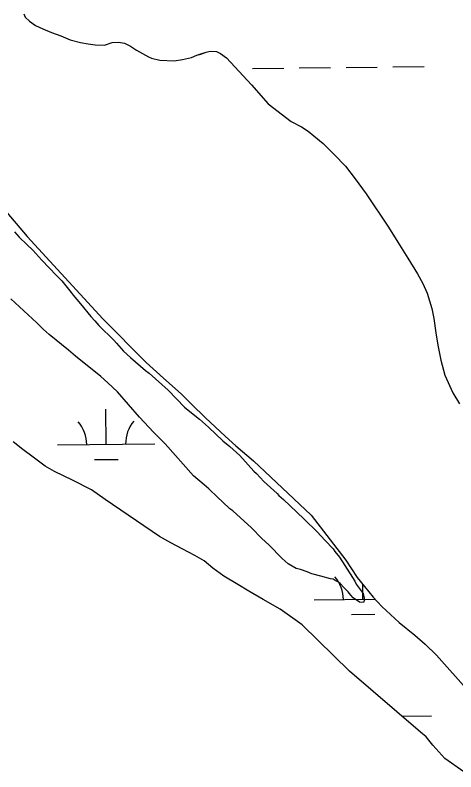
# Model space of a CAD drawing. Extents: x 3683613 to 3738215, y 469626 to 495384.
# Drawn here: x 3712328 to 3712781, y 475677 to 476452 of the extents above; entities that cross this region are included whole.
import ezdxf

# ---------------------------------------------------------------- set-up
doc = ezdxf.new("R2010")
doc.units = 0
for name, color, linetype in [('V-SITE-VEGE', 7, 'Continuous'), ('V-TOPO-SHOR', 7, 'Continuous'), ('V-WETL-SWMP', 7, 'Continuous')]:
    doc.layers.add(name, color=color, linetype=linetype)

msp = doc.modelspace()

# ---------------------------------------------------------------- linework, layer by layer
at = {"layer": 'V-SITE-VEGE'}
for points in [[(3712327.98, 476230.01), (3712332.7, 476224.63), (3712340.62, 476217.06), (3712346.56, 476211.19), (3712355.73, 476200.92), (3712371.08, 476185.28), (3712376.29, 476179.66), (3712385.96, 476167.92), (3712388.19, 476164.98), (3712395.63, 476156.17), (3712406.29, 476143.21), (3712410.25, 476138.81), (3712414.22, 476134.16), (3712429.82, 476119.01), (3712432.54, 476116.08), (3712439.49, 476107.76), (3712446.66, 476101.17), (3712462.25, 476087.74), (3712465.96, 476085.06), (3712485.5, 476067.73)], [(3712485.5, 476067.73), (3712502.35, 476050.38), (3712511.25, 476043.05), (3712517.68, 476038.18), (3712526.83, 476029.88), (3712541.69, 476015.71), (3712548.85, 476010.1), (3712559, 476000.82), (3712573.38, 475984.68), (3712576.1, 475982.24), (3712583.53, 475974.17), (3712597.39, 475961.72), (3712599.12, 475959.76), (3712603.83, 475955.61), (3712617.44, 475942.67), (3712625.11, 475935.58), (3712638.23, 475922.63), (3712646.66, 475913.83), (3712654.58, 475905.03), (3712656.57, 475902.59), (3712661.04, 475896.71), (3712674.46, 475875.89), (3712676.94, 475871.97), (3712678.19, 475869.03), (3712683.4, 475862.18), (3712685.39, 475859.24), (3712686.91, 475852.85), (3712685.94, 475850.14), (3712681.76, 475850.36), (3712675.33, 475854.99), (3712672.85, 475857.68), (3712670.13, 475861.11), (3712668.64, 475862.57), (3712666.42, 475864.77), (3712661.95, 475869.66), (3712660.22, 475871.12), (3712656.77, 475872.82), (3712654.54, 475874.04), (3712651.84, 475874.27), (3712641.98, 475877.15), (3712632.86, 475879.55), (3712627.93, 475881.73), (3712621.27, 475884.15), (3712616.84, 475885.1), (3712612.64, 475887.29), (3712608.69, 475889.97), (3712602.5, 475895.34), (3712588.64, 475909.27), (3712581.46, 475915.86), (3712570.81, 475926.61), (3712551.75, 475943.95), (3712548.79, 475946.15), (3712541.12, 475953.47), (3712536.41, 475957.62), (3712527.25, 475966.66), (3712522.55, 475970.82), (3712511.42, 475979.84), (3712482.42, 476012.85), (3712470.29, 476024.58), (3712456.17, 476039.98), (3712433.61, 476065.91), (3712423.47, 476075.43), (3712416.29, 476081.78), (3712390.33, 476102.52), (3712383.15, 476108.62), (3712363.37, 476124.72), (3712357.18, 476130.34), (3712350.75, 476136.69), (3712324.01, 476161.35)]]:
    msp.add_lwpolyline(points, dxfattribs=at)
at = {"layer": 'V-TOPO-SHOR'}
for points in [[(3712337.34, 476453.28), (3712338.68, 476449.87), (3712343.18, 476445.96), (3712349.25, 476441.53), (3712356.9, 476437.9), (3712365.86, 476434.29), (3712375.35, 476430.67), (3712385.1, 476426.79), (3712395.38, 476423.97), (3712403.53, 476422.71), (3712410.64, 476421.45), (3712420.11, 476421.25), (3712427.97, 476423.93), (3712434.54, 476424.24), (3712440.6, 476423.23), (3712446.93, 476420.11), (3712453, 476416.21), (3712459.07, 476412.57), (3712465.4, 476409.2), (3712468.3, 476407.91), (3712476.99, 476405.86), (3712491.46, 476405.17), (3712500.12, 476406.54), (3712509.31, 476408.71), (3712514.81, 476410.85), (3712519.01, 476412.2), (3712524.52, 476414.07), (3712528.45, 476415.15), (3712535.03, 476414.67), (3712538.98, 476412.86), (3712545.4, 476408.23)], [(3712545.4, 476408.23), (3712570.85, 476380.77), (3712587.96, 476361.14), (3712611.77, 476343.15), (3712622.07, 476337.69), (3712629.21, 476333), (3712634.77, 476328.3), (3712644.3, 476320.47), (3712655.83, 476309.1), (3712667.35, 476297.33), (3712677.31, 476284.37), (3712688.47, 476269.05), (3712711.6, 476234.86), (3712721.18, 476219.53), (3712731.16, 476203.02), (3712741.14, 476186.9), (3712746.74, 476177.07), (3712751.15, 476167.23), (3712755.99, 476151.47), (3712758.04, 476141.22), (3712760.11, 476126.63), (3712762.17, 476114.01), (3712765.04, 476098.63), (3712769.09, 476083.26), (3712777.5, 476065.16), (3712784.29, 476053.76)], [(3712316.21, 476254.07), (3712341, 476225.24), (3712418.48, 476140.97), (3712462.92, 476096.2), (3712480.68, 476079.93), (3712498.76, 476063.97), (3712509.55, 476053.33), (3712523.83, 476039.56), (3712543.81, 476020.47), (3712554.91, 476010.77), (3712572.99, 475995.45), (3712632, 475939.74), (3712667.62, 475893.64), (3712679.4, 475875.76), (3712686.71, 475866.67), (3712695.61, 475855.69), (3712704.5, 475845.98), (3712722.27, 475829.71), (3712738.43, 475816.58), (3712749.21, 475807.51), (3712760.64, 475796.24), (3712793.99, 475758.96)], [(3712368.8, 475984.29), (3712359.31, 475989.89), (3712346.95, 475998.95), (3712336.49, 476007.08), (3712326.35, 476014.89)], [(3712788.88, 475676.65), (3712769.24, 475690.39), (3712756.85, 475703.86), (3712750.17, 475712.64), (3712744.15, 475717.33), (3712671.54, 475779.88), (3712622.99, 475827.14), (3712600.5, 475843.38), (3712582.78, 475853.35), (3712568.22, 475861.76), (3712556.83, 475868.62), (3712542.58, 475877.03), (3712531.18, 475885.47), (3712522.3, 475892.97), (3712512.81, 475898.27), (3712499.84, 475905.11), (3712488.13, 475911.34), (3712476.74, 475917.88), (3712421, 475955.64), (3712406.75, 475965.63), (3712387.46, 475975.59), (3712368.8, 475984.29)]]:
    msp.add_lwpolyline(points, dxfattribs=at)
at = {"layer": 'V-WETL-SWMP'}
for p, q in [((3712337.34, 476453.28), (3712338.68, 476449.87)), ((3712338.68, 476449.87), (3712343.18, 476445.96)), ((3712343.18, 476445.96), (3712349.25, 476441.53)), ((3712349.25, 476441.53), (3712356.9, 476437.9)), ((3712356.9, 476437.9), (3712365.86, 476434.29)), ((3712365.86, 476434.29), (3712375.35, 476430.67)), ((3712375.35, 476430.67), (3712385.1, 476426.79)), ((3712385.1, 476426.79), (3712395.38, 476423.97)), ((3712395.38, 476423.97), (3712403.53, 476422.71)), ((3712403.53, 476422.71), (3712410.64, 476421.45)), ((3712410.64, 476421.45), (3712420.11, 476421.25)), ((3712420.11, 476421.25), (3712427.97, 476423.93)), ((3712427.97, 476423.93), (3712434.54, 476424.24)), ((3712434.54, 476424.24), (3712440.6, 476423.23)), ((3712440.6, 476423.23), (3712446.93, 476420.12)), ((3712446.93, 476420.12), (3712453, 476416.21)), ((3712453, 476416.21), (3712459.07, 476412.57)), ((3712459.07, 476412.57), (3712465.4, 476409.2)), ((3712509.31, 476408.71), (3712514.81, 476410.85)), ((3712514.81, 476410.85), (3712519.01, 476412.19)), ((3712519.01, 476412.19), (3712524.52, 476414.07)), ((3712524.52, 476414.07), (3712528.45, 476415.15)), ((3712528.45, 476415.15), (3712535.03, 476414.67)), ((3712535.03, 476414.67), (3712538.98, 476412.86)), ((3712538.98, 476412.86), (3712545.4, 476408.23)), ((3712465.4, 476409.2), (3712468.3, 476407.91)), ((3712468.3, 476407.91), (3712476.99, 476405.86)), ((3712476.99, 476405.86), (3712491.46, 476405.17)), ((3712491.46, 476405.17), (3712500.12, 476406.55)), ((3712500.12, 476406.55), (3712509.31, 476408.71)), ((3712545.4, 476408.23), (3712570.85, 476380.77)), ((3712571.99, 476397.36), (3712603.99, 476397.73)), ((3712619.99, 476397.91), (3712651.99, 476398.29)), ((3712667.99, 476398.47), (3712699.98, 476398.85)), ((3712715.98, 476399.03), (3712747.98, 476399.4)), ((3712570.85, 476380.77), (3712587.96, 476361.14)), ((3712587.96, 476361.14), (3712611.77, 476343.15)), ((3712611.77, 476343.15), (3712622.07, 476337.69)), ((3712622.07, 476337.69), (3712629.21, 476333)), ((3712629.21, 476333), (3712634.77, 476328.3)), ((3712634.77, 476328.3), (3712644.3, 476320.47)), ((3712644.3, 476320.47), (3712655.83, 476309.1)), ((3712655.83, 476309.1), (3712667.35, 476297.33)), ((3712667.35, 476297.33), (3712677.31, 476284.37)), ((3712677.31, 476284.37), (3712688.47, 476269.05)), ((3712688.47, 476269.05), (3712711.6, 476234.86)), ((3712711.6, 476234.86), (3712721.18, 476219.53)), ((3712721.18, 476219.53), (3712731.16, 476203.02)), ((3712731.16, 476203.02), (3712741.14, 476186.9)), ((3712741.14, 476186.9), (3712746.74, 476177.07)), ((3712746.74, 476177.07), (3712751.15, 476167.23)), ((3712751.15, 476167.23), (3712755.99, 476151.47)), ((3712755.99, 476151.47), (3712758.04, 476141.22)), ((3712758.04, 476141.22), (3712760.11, 476126.63)), ((3712760.11, 476126.63), (3712762.17, 476114.01)), ((3712762.17, 476114.01), (3712765.04, 476098.63)), ((3712765.04, 476098.63), (3712769.09, 476083.26)), ((3712769.09, 476083.26), (3712777.5, 476065.16)), ((3712777.5, 476065.16), (3712784.29, 476053.75)), ((3712421.87, 476012.17), (3712421.45, 476048.16)), ((3712371.88, 476011.58), (3712471.87, 476012.75)), ((3712410.05, 475996.6), (3712434.05, 475996.88)), ((3712685.17, 475853.36), (3712684.99, 475868.8)), ((3712635.18, 475852.78), (3712697.62, 475853.5)), ((3712673.35, 475837.79), (3712697.35, 475838.07)), ((3712725.1, 475733.74), (3712755.72, 475734.1))]:
    msp.add_line(p, q, dxfattribs=at)
for points in [[(3712316.21, 476254.07), (3712341, 476225.24), (3712418.48, 476140.97), (3712462.92, 476096.2), (3712480.68, 476079.93), (3712498.76, 476063.97), (3712509.55, 476053.33), (3712523.83, 476039.56), (3712543.81, 476020.47), (3712554.91, 476010.77), (3712572.99, 475995.45), (3712632, 475939.74), (3712667.62, 475893.64), (3712679.4, 475875.76), (3712686.71, 475866.67), (3712695.61, 475855.69), (3712704.5, 475845.98), (3712722.27, 475829.71), (3712738.43, 475816.58), (3712749.21, 475807.51), (3712760.64, 475796.24), (3712793.99, 475758.96)], [(3712368.8, 475984.28), (3712359.3, 475989.89), (3712346.95, 475998.95), (3712336.49, 476007.08), (3712326.35, 476014.89)], [(3712788.88, 475676.65), (3712769.24, 475690.39), (3712756.85, 475703.86), (3712750.17, 475712.64), (3712744.15, 475717.33), (3712671.54, 475779.88), (3712622.99, 475827.14), (3712600.5, 475843.38), (3712582.78, 475853.35), (3712568.22, 475861.76), (3712556.83, 475868.62), (3712542.58, 475877.03), (3712531.18, 475885.47), (3712522.3, 475892.97), (3712512.81, 475898.26), (3712499.84, 475905.11), (3712488.13, 475911.34), (3712476.74, 475917.88), (3712421, 475955.64), (3712406.75, 475965.63), (3712387.46, 475975.59), (3712368.8, 475984.28)]]:
    msp.add_lwpolyline(points, dxfattribs=at)
for centre, start, end in [((3712366.63, 476012), 359.89486, 41.43852), ((3712477.11, 476013.28), 139.89486, 181.43852), ((3712629.93, 475853.19), 359.89486, 41.43852)]:
    msp.add_arc(centre, 35.25, start, end, dxfattribs=at)

doc.saveas('drawing.dxf')
